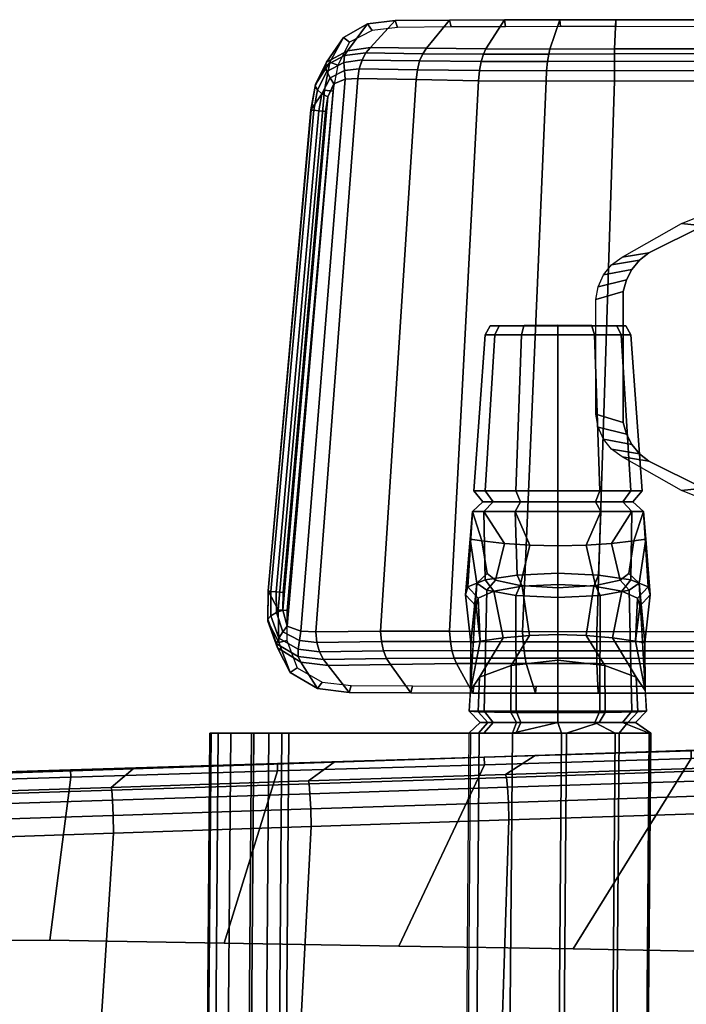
# Model space of a CAD drawing. Header units: inches. Extents: x 11 to 683, y -98 to 54.
# Tile 382 of 656: x 562.59 to 566.3, y -55.98 to -50.49. Entities that reach past the tile are written whole.
import ezdxf
from ezdxf.enums import TextEntityAlignment as Align

# ---------------------------------------------------------------- set-up
doc = ezdxf.new("R2010")
doc.units = ezdxf.units.IN
doc.header["$MEASUREMENT"] = 0
for name, color, linetype in [('A-FURN-3-SEAT-ARM', 254, 'Continuous'), ('A-FURN-3-SEAT-ARM-PAD', 251, 'Continuous'), ('A-FURN-3-SEAT-LEVER', 251, 'Continuous'), ('A-FURN-3-SEAT-SEAT-CUSHION', 253, 'Continuous'), ('A-FURN-3-SEAT-SEAT-FRAME', 251, 'Continuous'), ('A-FURN-HAWORTH-ATT', 7, 'Continuous')]:
    doc.layers.add(name, color=color, linetype=linetype)
doc.styles.get("Standard").update_dxf_attribs({"font": 'simplex.shx'})

# ---------------------------------------------------------------- blocks, each defined once
blk = doc.blocks.new('SCT-20-71X1-3D-3')
at = {"layer": 'A-FURN-3-SEAT-ARM'}
for points, invisible_edges in [([(3.9358, -12.3757, 24.9962), (3.6336, -12.5267, 24.9962), (3.6336, -11.0631, 24.9962), (3.9358, -11.2141, 24.9962)], 10), ([(3.9876, -12.3342, 24.9962), (3.9358, -12.3757, 24.9962), (3.9358, -11.2141, 24.9962), (3.9876, -11.2556, 24.9962)], 10), ([(4.0298, -12.2831, 24.9962), (3.9876, -12.3342, 24.9962), (3.9876, -11.2556, 24.9962), (4.0298, -11.3067, 24.9962)], 10), ([(4.0607, -12.2244, 24.9962), (4.0298, -12.2831, 24.9962), (4.0298, -11.3067, 24.9962), (4.0607, -11.3654, 24.9962)], 10), ([(4.079, -12.1607, 24.9962), (4.0607, -12.2244, 24.9962), (4.0607, -11.3654, 24.9962), (4.079, -11.4291, 24.9962)], 2)]:
    blk.add_3dface(points, dxfattribs=dict(at, invisible_edges=invisible_edges))
blk.add_3dface([(4.2305, -12.1146, 25.3047), (4.079, -12.1607, 24.9962), (4.079, -11.4291, 24.9962), (4.2305, -11.4752, 25.3047)], dxfattribs=at)
at = {"layer": 'A-FURN-3-SEAT-ARM-PAD'}
for points in [[(4.2253, -10.0867, 26.0429), (4.2173, -9.9212, 25.3767), (-3.5325, -9.9214, 25.3773), (-3.2311, -10.0839, 26.0353)], [(-3.5324, -9.9601, 25.3308), (-3.5325, -9.9214, 25.3773), (4.2173, -9.9212, 25.3767), (4.2169, -9.9599, 25.3303)], [(5.744, -13.2814, 25.1127), (5.6963, -13.2773, 25.0827), (5.954, -10.3817, 25.0732), (6.0007, -10.3857, 25.1031)], [(6.0007, -10.3857, 25.1031), (6.0578, -10.4913, 25.4368), (5.8195, -13.1717, 25.4588), (5.744, -13.2814, 25.1127)], [(-3.0055, -13.5129, 26.0287), (-3.2854, -13.674, 25.3787), (4.1202, -13.675, 25.3781), (4.1262, -13.5118, 26.0382)], [(4.1202, -13.6365, 25.3308), (4.1202, -13.675, 25.3781), (-3.2854, -13.674, 25.3787), (-3.2854, -13.6356, 25.3308)]]:
    blk.add_3dface(points, dxfattribs=at)
at = {"layer": 'A-FURN-3-SEAT-ARM-PAD', "invisible_edges": 4}
blk.add_3dface([(4.1262, -13.3338, 26.1802), (4.2262, -10.2633, 26.1799), (-3.2306, -10.271, 26.1724), (-3.0047, -13.3239, 26.1725)], dxfattribs=at)
at = {"layer": 'A-FURN-3-SEAT-LEVER'}
for points, invisible_edges in [([(5.9812, -9.6988, 14.5685), (5.942, -9.6988, 14.8202), (4.4226, -9.6988, 14.8329), (4.9297, -9.6988, 14.4438)], 1), ([(5.9812, -9.6988, 14.5685), (6.0528, -9.6988, 14.7996), (5.942, -9.6988, 14.8202)], 9), ([(5.9812, -9.6988, 14.5685), (6.1374, -9.6988, 14.534), (6.1497, -9.6988, 14.742), (6.0528, -9.6988, 14.7996)], 10), ([(6.1374, -9.6988, 14.534), (6.2658, -9.6988, 14.4275), (6.3753, -9.6988, 14.5417), (6.1497, -9.6988, 14.742)], 10), ([(6.2658, -9.6988, 14.4275), (6.3352, -9.6988, 14.4265), (6.3815, -9.6988, 14.4998), (6.3753, -9.6988, 14.5417)], 8)]:
    blk.add_3dface(points, dxfattribs=dict(at, invisible_edges=invisible_edges))
for points in [[(4.0095, -10.2107, 13.8622), (3.957, -10.2022, 14.1641), (3.9552, -9.9366, 14.3686), (4.0095, -10.2107, 13.8622)], [(3.9552, -9.9366, 14.3686), (3.957, -10.2022, 14.1641), (3.9896, -10.5342, 14.2854), (3.9552, -9.9366, 14.3686)], [(4.9294, -9.9366, 14.3686), (4.9276, -10.2022, 14.1641), (4.8751, -10.2107, 13.8622)], [(4.895, -10.5342, 14.2854), (4.9276, -10.2022, 14.1641), (4.9294, -9.9366, 14.3686)], [(3.957, -10.2022, 14.1641), (3.9274, -10.4685, 12.9396), (3.9524, -10.7791, 12.9393), (3.9896, -10.5342, 14.2854)], [(3.9274, -10.4685, 12.9396), (3.957, -10.2022, 14.1641), (4.0095, -10.2107, 13.8622), (3.9863, -10.4065, 12.9251)], [(4.8751, -10.2107, 13.8622), (4.9276, -10.2022, 14.1641), (4.9572, -10.4685, 12.9396), (4.8983, -10.4065, 12.9251)], [(4.9322, -10.7791, 12.9393), (4.9572, -10.4685, 12.9396), (4.9276, -10.2022, 14.1641), (4.895, -10.5342, 14.2854)], [(4.0095, -10.2107, 13.8622), (3.998, -10.4513, 12.7111), (3.9863, -10.4065, 12.9251), (4.0095, -10.2107, 13.8622)], [(4.8983, -10.4065, 12.9251), (4.8866, -10.4513, 12.7111), (4.8751, -10.2107, 13.8622)], [(3.998, -10.4513, 12.7111), (3.9401, -10.5131, 12.7122), (3.9274, -10.4685, 12.9396), (3.9863, -10.4065, 12.9251)], [(4.9572, -10.4685, 12.9396), (4.9445, -10.5131, 12.7122), (4.8866, -10.4513, 12.7111), (4.8983, -10.4065, 12.9251)], [(3.9401, -10.5131, 12.7122), (3.9657, -10.9344, 12.8075), (3.9524, -10.7791, 12.9393), (3.9274, -10.4685, 12.9396)], [(4.9322, -10.7791, 12.9393), (4.9189, -10.9344, 12.8075), (4.9445, -10.5131, 12.7122), (4.9572, -10.4685, 12.9396)], [(4.0189, -10.7703, 13.2533), (4.048, -10.588, 14.2866), (3.9896, -10.5342, 14.2854), (3.9524, -10.7791, 12.9393)], [(4.895, -10.5342, 14.2854), (4.8366, -10.588, 14.2866), (4.8657, -10.7703, 13.2533), (4.9322, -10.7791, 12.9393)], [(3.9524, -10.7791, 12.9393), (3.9657, -10.9344, 12.8075), (4.0189, -10.7703, 13.2533), (3.9524, -10.7791, 12.9393)], [(4.8657, -10.7703, 13.2533), (4.9189, -10.9344, 12.8075), (4.9322, -10.7791, 12.9393)]]:
    blk.add_3dface(points, dxfattribs=at)
at = {"layer": 'A-FURN-HAWORTH-ATT', "flags": 1}
for tag, p in [('HAWMC', (0, 0)), ('HAWMC', (0, 0)), ('HAWPN', (0, -0.1667)), ('HAWPN', (0, -0.1667))]:
    blk.add_attdef(tag, text='', height=0.1, dxfattribs=at).set_placement(p, align=Align.TOP_CENTER)
at = {"layer": 'A-FURN-3-SEAT-ARM'}
mesh = blk.add_polymesh((2, 5), dxfattribs=at)
for k, corner in enumerate([(3.9358, -11.2141, 24.9962), (3.6336, -11.0631, 24.9962), (3.3157, -10.9487, 24.9962), (2.9866, -10.8725, 24.9962), (2.6507, -10.8357, 24.9962), (4.0843, -11.238, 25.3047), (3.753, -11.0505, 25.3047), (3.3991, -10.9103, 25.3047), (3.0292, -10.8204, 25.3047), (2.6505, -10.7823, 25.3047)]):
    mesh.set_mesh_vertex(divmod(k, 5), corner)
mesh = blk.add_polymesh((2, 5), dxfattribs=at)
for k, corner in enumerate([(4.079, -11.4291, 24.9962), (4.0607, -11.3654, 24.9962), (4.0298, -11.3067, 24.9962), (3.9876, -11.2556, 24.9962), (3.9358, -11.2141, 24.9962), (4.2305, -11.4752, 25.3047), (4.2189, -11.4034, 25.3047), (4.1891, -11.337, 25.3047), (4.1432, -11.2806, 25.3047), (4.0843, -11.238, 25.3047)]):
    mesh.set_mesh_vertex(divmod(k, 5), corner)
mesh = blk.add_polymesh((2, 5), dxfattribs=at)
for k, corner in enumerate([(3.9358, -12.3757, 24.9962), (3.9876, -12.3342, 24.9962), (4.0298, -12.2831, 24.9962), (4.0607, -12.2244, 24.9962), (4.079, -12.1607, 24.9962), (4.0843, -12.3518, 25.3047), (4.1432, -12.3092, 25.3047), (4.1891, -12.2527, 25.3047), (4.2189, -12.1864, 25.3047), (4.2305, -12.1146, 25.3047)]):
    mesh.set_mesh_vertex(divmod(k, 5), corner)
mesh = blk.add_polymesh((2, 5), dxfattribs=at)
for k, corner in enumerate([(2.6507, -12.7541, 24.9962), (2.9866, -12.7172, 24.9962), (3.3157, -12.6411, 24.9962), (3.6336, -12.5267, 24.9962), (3.9358, -12.3757, 24.9962), (2.6505, -12.8075, 25.3047), (3.0292, -12.7694, 25.3047), (3.3991, -12.6794, 25.3047), (3.753, -12.5393, 25.3047), (4.0843, -12.3518, 25.3047)]):
    mesh.set_mesh_vertex(divmod(k, 5), corner)
at = {"layer": 'A-FURN-3-SEAT-ARM-PAD'}
mesh = blk.add_polymesh((2, 5), dxfattribs=at)
for k, corner in enumerate([(5.5944, -9.9628, 25.1567), (5.2535, -9.9612, 25.2258), (4.9104, -9.9604, 25.2823), (4.5644, -9.96, 25.3164), (4.2169, -9.9599, 25.3303), (5.605, -9.9252, 25.2046), (5.2615, -9.923, 25.2732), (4.9158, -9.9218, 25.3291), (4.5673, -9.9214, 25.3625), (4.2173, -9.9212, 25.3767)]):
    mesh.set_mesh_vertex(divmod(k, 5), corner)
mesh = blk.add_polymesh((2, 5), dxfattribs=at)
for k, corner in enumerate([(5.605, -9.9252, 25.2046), (5.2615, -9.923, 25.2732), (4.9158, -9.9218, 25.3291), (4.5673, -9.9214, 25.3625), (4.2173, -9.9212, 25.3767), (5.7236, -10.0749, 25.6548), (5.3756, -10.081, 25.8383), (5.007, -10.0855, 25.9736), (4.6186, -10.0869, 26.032), (4.2253, -10.0867, 26.0429)]):
    mesh.set_mesh_vertex(divmod(k, 5), corner)
mesh = blk.add_polymesh((2, 5), dxfattribs=at)
for k, corner in enumerate([(5.954, -10.3817, 25.0732), (5.9539, -10.2143, 25.0759), (5.8962, -10.0613, 25.0907), (5.7568, -9.982, 25.1217), (5.5944, -9.9628, 25.1567), (6.0007, -10.3857, 25.1031), (5.9983, -10.2026, 25.109), (5.9345, -10.036, 25.1302), (5.7828, -9.9468, 25.1664), (5.605, -9.9252, 25.2046)]):
    mesh.set_mesh_vertex(divmod(k, 5), corner)
mesh = blk.add_polymesh((2, 5), dxfattribs=at)
for k, corner in enumerate([(6.0007, -10.3857, 25.1031), (5.9983, -10.2026, 25.109), (5.9345, -10.036, 25.1302), (5.7828, -9.9468, 25.1664), (5.605, -9.9252, 25.2046), (6.0578, -10.4913, 25.4368), (6.0594, -10.3226, 25.4579), (6.0053, -10.1739, 25.5126), (5.8747, -10.0942, 25.5793), (5.7236, -10.0749, 25.6548)]):
    mesh.set_mesh_vertex(divmod(k, 5), corner)
mesh = blk.add_polymesh((2, 5), dxfattribs=at)
for k, corner in enumerate([(4.2262, -10.2633, 26.1799), (4.226, -10.2062, 26.165), (4.2258, -10.1561, 26.1358), (4.2256, -10.1156, 26.0944), (4.2253, -10.0867, 26.0429), (-3.2306, -10.271, 26.1724), (-3.2308, -10.2109, 26.1592), (-3.2309, -10.1577, 26.1309), (-3.231, -10.1143, 26.0889), (-3.2311, -10.0839, 26.0353)]):
    mesh.set_mesh_vertex(divmod(k, 5), corner)
mesh = blk.add_polymesh((5, 5), dxfattribs=at)
for k, corner in enumerate([(5.7919, -10.2621, 25.7578), (5.7851, -10.204, 25.7497), (5.7709, -10.1518, 25.729), (5.7494, -10.1087, 25.6957), (5.7236, -10.0749, 25.6548), (5.4307, -10.2666, 25.9577), (5.4253, -10.2087, 25.9468), (5.4142, -10.1567, 25.9209), (5.397, -10.114, 25.8826), (5.3756, -10.081, 25.8383), (5.046, -10.2671, 26.106), (5.0418, -10.2095, 26.0925), (5.033, -10.1585, 26.0633), (5.0207, -10.1168, 26.0217), (5.007, -10.0855, 25.9736), (4.6389, -10.2652, 26.1694), (4.6363, -10.2079, 26.1547), (4.6308, -10.1575, 26.1248), (4.6242, -10.1166, 26.0827), (4.6186, -10.0869, 26.032), (4.2262, -10.2633, 26.1799), (4.226, -10.2062, 26.165), (4.2258, -10.1561, 26.1358), (4.2256, -10.1156, 26.0944), (4.2253, -10.0867, 26.0429)]):
    mesh.set_mesh_vertex(divmod(k, 5), corner)
mesh = blk.add_polymesh((5, 5), dxfattribs=at)
for k, corner in enumerate([(5.9741, -10.4814, 25.6339), (6.0126, -10.4853, 25.5934), (6.0419, -10.4885, 25.546), (6.0567, -10.4905, 25.4929), (6.0578, -10.4913, 25.4368), (5.9761, -10.3835, 25.637), (6.0112, -10.3715, 25.602), (6.0417, -10.3522, 25.56), (6.0589, -10.3334, 25.5111), (6.0594, -10.3226, 25.4579), (5.9521, -10.2941, 25.6565), (5.975, -10.2621, 25.6331), (5.9982, -10.2267, 25.6012), (6.0105, -10.1953, 25.5601), (6.0053, -10.1739, 25.5126), (5.8753, -10.2657, 25.7064), (5.8824, -10.215, 25.6917), (5.8901, -10.1662, 25.6636), (5.8894, -10.125, 25.624), (5.8747, -10.0942, 25.5793), (5.7919, -10.2621, 25.7578), (5.7851, -10.204, 25.7497), (5.7709, -10.1518, 25.729), (5.7494, -10.1087, 25.6957), (5.7236, -10.0749, 25.6548)]):
    mesh.set_mesh_vertex(divmod(k, 5), corner)
mesh = blk.add_polymesh((2, 5), dxfattribs=at)
for k, corner in enumerate([(4.1262, -13.3338, 26.1802), (4.5082, -13.3329, 26.1758), (4.8846, -13.335, 26.1152), (5.2323, -13.341, 25.9596), (5.558, -13.3475, 25.7601), (4.2262, -10.2633, 26.1799), (4.6389, -10.2652, 26.1694), (5.046, -10.2671, 26.106), (5.4307, -10.2666, 25.9577), (5.7919, -10.2621, 25.7578)]):
    mesh.set_mesh_vertex(divmod(k, 5), corner)
mesh = blk.add_polymesh((2, 5), dxfattribs=at)
for k, corner in enumerate([(5.558, -13.3475, 25.7601), (5.6272, -13.3436, 25.7153), (5.6919, -13.3179, 25.674), (5.724, -13.2453, 25.6568), (5.737, -13.1639, 25.6529), (5.7919, -10.2621, 25.7578), (5.8753, -10.2657, 25.7064), (5.9521, -10.2941, 25.6565), (5.9761, -10.3835, 25.637), (5.9741, -10.4814, 25.6339)]):
    mesh.set_mesh_vertex(divmod(k, 5), corner)
mesh = blk.add_polymesh((2, 5), dxfattribs=at)
for k, corner in enumerate([(5.737, -13.1639, 25.6529), (5.7757, -13.1675, 25.6135), (5.8031, -13.17, 25.5665), (5.8181, -13.1715, 25.5141), (5.8195, -13.1717, 25.4588), (5.9741, -10.4814, 25.6339), (6.0126, -10.4853, 25.5934), (6.0419, -10.4885, 25.546), (6.0567, -10.4905, 25.4929), (6.0578, -10.4913, 25.4368)]):
    mesh.set_mesh_vertex(divmod(k, 5), corner)
mesh = blk.add_polymesh((2, 5), dxfattribs=at)
for k, corner in enumerate([(5.3486, -13.6708, 25.2137), (5.5033, -13.6515, 25.1758), (5.6381, -13.5762, 25.1409), (5.7143, -13.439, 25.1199), (5.744, -13.2814, 25.1127), (5.4861, -13.5203, 25.6565), (5.6155, -13.5019, 25.5893), (5.7315, -13.4375, 25.5289), (5.7943, -13.3145, 25.4817), (5.8195, -13.1717, 25.4588)]):
    mesh.set_mesh_vertex(divmod(k, 5), corner)
mesh = blk.add_polymesh((5, 5), dxfattribs=at)
for k, corner in enumerate([(5.8195, -13.1717, 25.4588), (5.8181, -13.1715, 25.5141), (5.8031, -13.17, 25.5665), (5.7757, -13.1675, 25.6135), (5.737, -13.1639, 25.6529), (5.7943, -13.3145, 25.4817), (5.7954, -13.3041, 25.5339), (5.782, -13.2844, 25.5813), (5.7572, -13.2624, 25.6226), (5.724, -13.2453, 25.6568), (5.7315, -13.4375, 25.5289), (5.7387, -13.418, 25.5759), (5.7301, -13.3871, 25.6164), (5.7123, -13.3515, 25.6494), (5.6919, -13.3179, 25.674), (5.6155, -13.5019, 25.5893), (5.632, -13.4751, 25.6328), (5.6353, -13.437, 25.6702), (5.6316, -13.3918, 25.6986), (5.6272, -13.3436, 25.7153), (5.4861, -13.5203, 25.6565), (5.5126, -13.4906, 25.6962), (5.534, -13.4504, 25.7275), (5.5494, -13.402, 25.7491), (5.558, -13.3475, 25.7601)]):
    mesh.set_mesh_vertex(divmod(k, 5), corner)
mesh = blk.add_polymesh((2, 5), dxfattribs=at)
for k, corner in enumerate([(5.3362, -13.6323, 25.1654), (5.4771, -13.6141, 25.1308), (5.6033, -13.5496, 25.1006), (5.6693, -13.421, 25.0867), (5.6963, -13.2773, 25.0827), (5.3486, -13.6708, 25.2137), (5.5033, -13.6515, 25.1758), (5.6381, -13.5762, 25.1409), (5.7143, -13.439, 25.1199), (5.744, -13.2814, 25.1127)]):
    mesh.set_mesh_vertex(divmod(k, 5), corner)
mesh = blk.add_polymesh((2, 5), dxfattribs=at)
for k, corner in enumerate([(-3.0047, -13.3239, 26.1725), (-3.005, -13.3864, 26.1619), (-3.0053, -13.4425, 26.1322), (-3.0055, -13.4862, 26.0862), (-3.0055, -13.5129, 26.0287), (4.1262, -13.3338, 26.1802), (4.1262, -13.392, 26.1644), (4.1262, -13.4429, 26.1344), (4.1262, -13.4838, 26.0916), (4.1262, -13.5118, 26.0382)]):
    mesh.set_mesh_vertex(divmod(k, 5), corner)
mesh = blk.add_polymesh((5, 5), dxfattribs=at)
for k, corner in enumerate([(5.4861, -13.5203, 25.6565), (5.5121, -13.4895, 25.6953), (5.5341, -13.4501, 25.7277), (5.5494, -13.4018, 25.7492), (5.558, -13.3475, 25.7601), (5.1742, -13.516, 25.8382), (5.1957, -13.4855, 25.8811), (5.2134, -13.4453, 25.9192), (5.2254, -13.3961, 25.9461), (5.2323, -13.341, 25.9596), (4.8433, -13.5126, 25.9801), (4.8571, -13.4828, 26.0281), (4.87, -13.4419, 26.0699), (4.8795, -13.3915, 26.0999), (4.8846, -13.335, 26.1152), (4.4872, -13.5116, 26.0349), (4.4928, -13.4829, 26.0868), (4.4996, -13.4417, 26.1296), (4.5054, -13.3907, 26.16), (4.5082, -13.3329, 26.1758), (4.1262, -13.5118, 26.0382), (4.1262, -13.4838, 26.0916), (4.1262, -13.4429, 26.1344), (4.1262, -13.392, 26.1644), (4.1262, -13.3338, 26.1802)]):
    mesh.set_mesh_vertex(divmod(k, 5), corner)
mesh = blk.add_polymesh((2, 5), dxfattribs=at)
for k, corner in enumerate([(4.1202, -13.675, 25.3781), (4.4312, -13.6749, 25.3717), (4.7408, -13.6745, 25.3445), (5.046, -13.6732, 25.2861), (5.3486, -13.6708, 25.2137), (4.1262, -13.5118, 26.0382), (4.4872, -13.5116, 26.0349), (4.8433, -13.5126, 25.9801), (5.1742, -13.516, 25.8382), (5.4861, -13.5203, 25.6565)]):
    mesh.set_mesh_vertex(divmod(k, 5), corner)
mesh = blk.add_polymesh((2, 5), dxfattribs=at)
for k, corner in enumerate([(4.1202, -13.6365, 25.3308), (4.4282, -13.6365, 25.3248), (4.735, -13.6359, 25.2992), (5.037, -13.6344, 25.2388), (5.3362, -13.6323, 25.1654), (4.1202, -13.675, 25.3781), (4.4312, -13.6749, 25.3717), (4.7408, -13.6745, 25.3445), (5.046, -13.6732, 25.2861), (5.3486, -13.6708, 25.2137)]):
    mesh.set_mesh_vertex(divmod(k, 5), corner)
at = {"layer": 'A-FURN-3-SEAT-LEVER'}
mesh = blk.add_polymesh((2, 3), dxfattribs=at)
for k, corner in enumerate([(4.9361, -9.6992, 14.3847), (4.8814, -9.6964, 14.1087), (4.6961, -9.6988, 13.8954), (4.9552, -7.3016, 14.4035), (4.9004, -7.2988, 14.1274), (4.7151, -7.3012, 13.9142)]):
    mesh.set_mesh_vertex(divmod(k, 3), corner)
mesh = blk.add_polymesh((2, 7), dxfattribs=at)
for k, corner in enumerate([(4.4417, -7.3012, 14.8517), (4.1423, -7.3012, 14.76), (3.9527, -7.3012, 14.5108), (3.944, -7.3012, 14.1979), (4.1196, -7.3012, 13.9386), (4.4134, -7.3012, 13.8305), (4.7151, -7.3012, 13.9142), (4.4226, -9.6988, 14.8329), (4.1233, -9.6988, 14.7412), (3.9336, -9.6988, 14.4921), (3.925, -9.6988, 14.1791), (4.1005, -9.6988, 13.9199), (4.3944, -9.6988, 13.8118), (4.6961, -9.6988, 13.8954)]):
    mesh.set_mesh_vertex(divmod(k, 7), corner)
mesh = blk.add_polymesh((2, 11), dxfattribs=at)
for k, corner in enumerate([(4.9487, -7.3012, 14.4625), (6.0003, -7.3012, 14.5873), (6.1564, -7.3012, 14.5528), (6.2848, -7.3012, 14.4462), (6.3542, -7.3012, 14.4453), (6.4006, -7.3012, 14.5185), (6.3944, -7.3012, 14.5604), (6.1687, -7.3012, 14.7608), (6.0718, -7.3012, 14.8184), (5.961, -7.3012, 14.839), (4.4417, -7.3012, 14.8517), (4.9297, -9.6988, 14.4438), (5.9812, -9.6988, 14.5685), (6.1374, -9.6988, 14.534), (6.2658, -9.6988, 14.4275), (6.3352, -9.6988, 14.4265), (6.3815, -9.6988, 14.4998), (6.3753, -9.6988, 14.5417), (6.1497, -9.6988, 14.742), (6.0528, -9.6988, 14.7996), (5.942, -9.6988, 14.8202), (4.4226, -9.6988, 14.8329)]):
    mesh.set_mesh_vertex(divmod(k, 11), corner)
mesh = blk.add_polymesh((2, 4), dxfattribs=at)
for k, corner in enumerate([(4.0098, -9.7579, 14.3734), (4.0815, -9.7579, 14.573), (4.2362, -9.7579, 14.7183), (4.4423, -9.7579, 14.7737), (3.925, -9.6988, 14.1791), (3.9336, -9.6988, 14.4921), (4.1233, -9.6988, 14.7412), (4.4226, -9.6988, 14.8329)]):
    mesh.set_mesh_vertex(divmod(k, 4), corner)
mesh = blk.add_polymesh((2, 4), dxfattribs=at)
for k, corner in enumerate([(3.925, -9.6988, 14.1791), (4.1005, -9.6988, 13.9199), (4.3944, -9.6988, 13.8118), (4.6961, -9.6988, 13.8954), (4.0098, -9.7579, 14.3734), (4.0525, -9.7579, 14.1378), (4.2121, -9.7579, 13.9589), (4.4423, -9.7579, 13.8898)]):
    mesh.set_mesh_vertex(divmod(k, 4), corner)
mesh = blk.add_polymesh((2, 4), dxfattribs=at)
for k, corner in enumerate([(4.4423, -9.7579, 14.7737), (4.6484, -9.7579, 14.7183), (4.8031, -9.7579, 14.573), (4.8748, -9.7579, 14.3734), (4.4226, -9.6988, 14.8329), (4.6756, -9.6994, 14.7732), (4.8537, -9.6999, 14.6112), (4.9361, -9.6992, 14.3847)]):
    mesh.set_mesh_vertex(divmod(k, 4), corner)
mesh = blk.add_polymesh((2, 4), dxfattribs=at)
for k, corner in enumerate([(4.6961, -9.6988, 13.8954), (4.6961, -9.6988, 13.8954), (4.8868, -9.6964, 14.1148), (4.9361, -9.6992, 14.3847), (4.4423, -9.7579, 13.8898), (4.6725, -9.7579, 13.9589), (4.8321, -9.7579, 14.1378), (4.8748, -9.7579, 14.3734)]):
    mesh.set_mesh_vertex(divmod(k, 4), corner)
mesh = blk.add_polymesh((2, 4), dxfattribs=at)
for k, corner in enumerate([(3.9485, -9.8205, 14.3847), (4.0309, -9.8212, 14.6112), (4.209, -9.8207, 14.7732), (4.4423, -9.8202, 14.8327), (4.0098, -9.7579, 14.3734), (4.0815, -9.7579, 14.573), (4.2362, -9.7579, 14.7183), (4.4423, -9.7579, 14.7737)]):
    mesh.set_mesh_vertex(divmod(k, 4), corner)
mesh = blk.add_polymesh((2, 4), dxfattribs=at)
for k, corner in enumerate([(4.0098, -9.7579, 14.3734), (4.0525, -9.7579, 14.1378), (4.2121, -9.7579, 13.9589), (4.4423, -9.7579, 13.8898), (3.9485, -9.8205, 14.3847), (3.9978, -9.8177, 14.1148), (4.1797, -9.8139, 13.9103), (4.4423, -9.8116, 13.831)]):
    mesh.set_mesh_vertex(divmod(k, 4), corner)
mesh = blk.add_polymesh((2, 4), dxfattribs=at)
for k, corner in enumerate([(4.4423, -9.8202, 14.8327), (4.6756, -9.8207, 14.7732), (4.8537, -9.8212, 14.6112), (4.9361, -9.8205, 14.3847), (4.4423, -9.7579, 14.7737), (4.6484, -9.7579, 14.7183), (4.8031, -9.7579, 14.573), (4.8748, -9.7579, 14.3734)]):
    mesh.set_mesh_vertex(divmod(k, 4), corner)
mesh = blk.add_polymesh((2, 4), dxfattribs=at)
for k, corner in enumerate([(4.4423, -9.7579, 13.8898), (4.6725, -9.7579, 13.9589), (4.8321, -9.7579, 14.1378), (4.8748, -9.7579, 14.3734), (4.4423, -9.8116, 13.831), (4.7049, -9.8139, 13.9103), (4.8868, -9.8177, 14.1148), (4.9361, -9.8205, 14.3847)]):
    mesh.set_mesh_vertex(divmod(k, 4), corner)
mesh = blk.add_polymesh((2, 4), dxfattribs=at)
for k, corner in enumerate([(4.4423, -10.1041, 13.8082), (4.1811, -10.0754, 13.8943), (4.0058, -10.011, 14.0996), (3.9552, -9.9366, 14.3686), (4.4423, -9.8116, 13.831), (4.1797, -9.8139, 13.9103), (3.9978, -9.8177, 14.1148), (3.9485, -9.8205, 14.3847)]):
    mesh.set_mesh_vertex(divmod(k, 4), corner)
mesh = blk.add_polymesh((2, 4), dxfattribs=at)
for k, corner in enumerate([(3.9896, -10.5342, 14.2854), (4.046, -10.4955, 14.5264), (4.207, -10.4662, 14.7138), (4.4423, -10.454, 14.7911), (3.9485, -9.8205, 14.3847), (4.0309, -9.8212, 14.6112), (4.209, -9.8207, 14.7732), (4.4423, -9.8202, 14.8327)]):
    mesh.set_mesh_vertex(divmod(k, 4), corner)
mesh = blk.add_polymesh((2, 4), dxfattribs=at)
for k, corner in enumerate([(4.9294, -9.9366, 14.3686), (4.8788, -10.011, 14.0996), (4.7035, -10.0754, 13.8943), (4.4423, -10.1041, 13.8082), (4.9361, -9.8205, 14.3847), (4.8868, -9.8177, 14.1148), (4.7049, -9.8139, 13.9103), (4.4423, -9.8116, 13.831)]):
    mesh.set_mesh_vertex(divmod(k, 4), corner)
mesh = blk.add_polymesh((2, 4), dxfattribs=at)
for k, corner in enumerate([(4.4423, -10.454, 14.7911), (4.6777, -10.4662, 14.7138), (4.8386, -10.4955, 14.5264), (4.895, -10.5342, 14.2854), (4.4423, -9.8202, 14.8327), (4.6756, -9.8207, 14.7732), (4.8537, -9.8212, 14.6112), (4.9361, -9.8205, 14.3847)]):
    mesh.set_mesh_vertex(divmod(k, 4), corner)
mesh = blk.add_polymesh((2, 4), dxfattribs=at)
for k, corner in enumerate([(4.4423, -10.2481, 13.6833), (4.2847, -10.243, 13.7077), (4.1379, -10.2302, 13.769), (4.0095, -10.2107, 13.8622), (4.4423, -10.1041, 13.8082), (4.1811, -10.0754, 13.8943), (4.0058, -10.011, 14.0996), (3.9552, -9.9366, 14.3686)]):
    mesh.set_mesh_vertex(divmod(k, 4), corner)
mesh = blk.add_polymesh((2, 4), dxfattribs=at)
for k, corner in enumerate([(4.8751, -10.2107, 13.8622), (4.7467, -10.2302, 13.769), (4.6, -10.243, 13.7077), (4.4423, -10.2481, 13.6833), (4.9294, -9.9366, 14.3686), (4.8788, -10.011, 14.0996), (4.7035, -10.0754, 13.8943), (4.4423, -10.1041, 13.8082)]):
    mesh.set_mesh_vertex(divmod(k, 4), corner)
mesh = blk.add_polymesh((2, 4), dxfattribs=at)
for k, corner in enumerate([(4.4423, -10.527, 12.3486), (4.2426, -10.5165, 12.3991), (4.0854, -10.4895, 12.5281), (3.998, -10.4513, 12.7111), (4.4423, -10.2481, 13.6833), (4.2847, -10.243, 13.7077), (4.1379, -10.2302, 13.769), (4.0095, -10.2107, 13.8622)]):
    mesh.set_mesh_vertex(divmod(k, 4), corner)
mesh = blk.add_polymesh((2, 4), dxfattribs=at)
for k, corner in enumerate([(4.8866, -10.4513, 12.7111), (4.7992, -10.4895, 12.5281), (4.642, -10.5165, 12.3991), (4.4423, -10.527, 12.3486), (4.8751, -10.2107, 13.8622), (4.7467, -10.2302, 13.769), (4.6, -10.243, 13.7077), (4.4423, -10.2481, 13.6833)]):
    mesh.set_mesh_vertex(divmod(k, 4), corner)
mesh = blk.add_polymesh((2, 4), dxfattribs=at)
for k, corner in enumerate([(4.4423, -10.5892, 12.3018), (4.2154, -10.5792, 12.3556), (4.0364, -10.5519, 12.5028), (3.9401, -10.5131, 12.7122), (4.4423, -10.527, 12.3486), (4.2426, -10.5165, 12.3991), (4.0854, -10.4895, 12.5281), (3.998, -10.4513, 12.7111)]):
    mesh.set_mesh_vertex(divmod(k, 4), corner)
mesh = blk.add_polymesh((2, 4), dxfattribs=at)
for k, corner in enumerate([(4.0479, -10.5887, 14.2827), (4.0946, -10.5506, 14.4989), (4.2323, -10.5202, 14.6713), (4.4423, -10.5076, 14.7425), (3.9896, -10.5342, 14.2854), (4.046, -10.4955, 14.5264), (4.207, -10.4662, 14.7138), (4.4423, -10.454, 14.7911)]):
    mesh.set_mesh_vertex(divmod(k, 4), corner)
mesh = blk.add_polymesh((2, 4), dxfattribs=at)
for k, corner in enumerate([(4.9445, -10.5131, 12.7122), (4.8482, -10.5519, 12.5028), (4.6692, -10.5792, 12.3556), (4.4423, -10.5892, 12.3018), (4.8866, -10.4513, 12.7111), (4.7992, -10.4895, 12.5281), (4.642, -10.5165, 12.3991), (4.4423, -10.527, 12.3486)]):
    mesh.set_mesh_vertex(divmod(k, 4), corner)
mesh = blk.add_polymesh((2, 4), dxfattribs=at)
for k, corner in enumerate([(4.4423, -10.5076, 14.7425), (4.6523, -10.5202, 14.6713), (4.79, -10.5506, 14.4989), (4.8367, -10.5887, 14.2827), (4.4423, -10.454, 14.7911), (4.6777, -10.4662, 14.7138), (4.8386, -10.4955, 14.5264), (4.895, -10.5342, 14.2854)]):
    mesh.set_mesh_vertex(divmod(k, 4), corner)
mesh = blk.add_polymesh((2, 4), dxfattribs=at)
for k, corner in enumerate([(4.4423, -10.9344, 12.331), (4.204, -10.9344, 12.3948), (4.0296, -10.9344, 12.5692), (3.9657, -10.9344, 12.8075), (4.4423, -10.5892, 12.3018), (4.2154, -10.5792, 12.3556), (4.0364, -10.5519, 12.5028), (3.9401, -10.5131, 12.7122)]):
    mesh.set_mesh_vertex(divmod(k, 4), corner)
mesh = blk.add_polymesh((2, 4), dxfattribs=at)
for k, corner in enumerate([(4.0189, -10.7703, 13.2533), (4.1437, -10.755, 13.3402), (4.2856, -10.7452, 13.3959), (4.4423, -10.7413, 13.4179), (4.0479, -10.5887, 14.2827), (4.0946, -10.5506, 14.4989), (4.2323, -10.5202, 14.6713), (4.4423, -10.5076, 14.7425)]):
    mesh.set_mesh_vertex(divmod(k, 4), corner)
mesh = blk.add_polymesh((2, 4), dxfattribs=at)
for k, corner in enumerate([(4.4423, -10.7413, 13.4179), (4.599, -10.7452, 13.3959), (4.7409, -10.755, 13.3402), (4.8657, -10.7703, 13.2533), (4.4423, -10.5076, 14.7425), (4.6523, -10.5202, 14.6713), (4.79, -10.5506, 14.4989), (4.8367, -10.5887, 14.2827)]):
    mesh.set_mesh_vertex(divmod(k, 4), corner)
mesh = blk.add_polymesh((2, 4), dxfattribs=at)
for k, corner in enumerate([(4.9189, -10.9344, 12.8075), (4.855, -10.9344, 12.5692), (4.6806, -10.9344, 12.3948), (4.4423, -10.9344, 12.331), (4.9445, -10.5131, 12.7122), (4.8482, -10.5519, 12.5028), (4.6692, -10.5792, 12.3556), (4.4423, -10.5892, 12.3018)]):
    mesh.set_mesh_vertex(divmod(k, 4), corner)
mesh = blk.add_polymesh((2, 4), dxfattribs=at)
for k, corner in enumerate([(3.9657, -10.9344, 12.8075), (4.0296, -10.9344, 13.0458), (4.204, -10.9344, 13.2202), (4.4423, -10.9344, 13.2841), (4.0189, -10.7703, 13.2533), (4.1437, -10.755, 13.3402), (4.2856, -10.7452, 13.3959), (4.4423, -10.7413, 13.4179)]):
    mesh.set_mesh_vertex(divmod(k, 4), corner)
mesh = blk.add_polymesh((2, 4), dxfattribs=at)
for k, corner in enumerate([(4.4423, -10.9344, 13.2841), (4.6806, -10.9344, 13.2202), (4.855, -10.9344, 13.0458), (4.9189, -10.9344, 12.8075), (4.4423, -10.7413, 13.4179), (4.599, -10.7452, 13.3959), (4.7409, -10.755, 13.3402), (4.8657, -10.7703, 13.2533)]):
    mesh.set_mesh_vertex(divmod(k, 4), corner)
mesh = blk.add_polymesh((13, 6), dxfattribs=at)
for k, corner in enumerate([(4.4423, -11.9721, 12.8075), (4.4423, -11.9694, 13.1857), (4.4423, -11.919, 13.2139), (4.4423, -11.0493, 13.2765), (4.4423, -10.9878, 13.2253), (4.4423, -10.9344, 13.2841), (4.4423, -11.9721, 12.8075), (4.2532, -11.9694, 13.135), (4.2391, -11.919, 13.1594), (4.2078, -11.0493, 13.2137), (4.2334, -10.9878, 13.1693), (4.204, -10.9344, 13.2202), (4.4423, -11.9721, 12.8075), (4.1148, -11.9694, 12.9966), (4.0904, -11.919, 13.0107), (4.0362, -11.0493, 13.042), (4.0805, -10.9878, 13.0164), (4.0296, -10.9344, 13.0458), (4.4423, -11.9721, 12.8075), (4.0641, -11.9694, 12.8075), (4.0359, -11.919, 12.8075), (3.9733, -11.0493, 12.8075), (4.0245, -10.9878, 12.8075), (3.9657, -10.9344, 12.8075), (4.4423, -11.9721, 12.8075), (4.1148, -11.9694, 12.6184), (4.0904, -11.919, 12.6043), (4.0362, -11.0493, 12.573), (4.0805, -10.9878, 12.5986), (4.0296, -10.9344, 12.5692), (4.4423, -11.9721, 12.8075), (4.2532, -11.9694, 12.48), (4.2391, -11.919, 12.4556), (4.2078, -11.0493, 12.4014), (4.2334, -10.9878, 12.4457), (4.204, -10.9344, 12.3948), (4.4423, -11.9721, 12.8075), (4.4423, -11.9694, 12.4293), (4.4423, -11.919, 12.4011), (4.4423, -11.0493, 12.3386), (4.4423, -10.9878, 12.3897), (4.4423, -10.9344, 12.331), (4.4423, -11.9721, 12.8075), (4.6314, -11.9694, 12.48), (4.6455, -11.919, 12.4556), (4.6768, -11.0493, 12.4014), (4.6512, -10.9878, 12.4457), (4.6806, -10.9344, 12.3948), (4.4423, -11.9721, 12.8075), (4.7698, -11.9694, 12.6184), (4.7942, -11.919, 12.6043), (4.8484, -11.0493, 12.573), (4.8041, -10.9878, 12.5986), (4.855, -10.9344, 12.5692), (4.4423, -11.9721, 12.8075), (4.8205, -11.9694, 12.8075), (4.8487, -11.919, 12.8075), (4.9113, -11.0493, 12.8075), (4.8601, -10.9878, 12.8075), (4.9189, -10.9344, 12.8075), (4.4423, -11.9721, 12.8075), (4.7698, -11.9694, 12.9966), (4.7942, -11.919, 13.0107), (4.8484, -11.0493, 13.042), (4.8041, -10.9878, 13.0164), (4.855, -10.9344, 13.0458), (4.4423, -11.9721, 12.8075), (4.6314, -11.9694, 13.135), (4.6455, -11.919, 13.1594), (4.6768, -11.0493, 13.2137), (4.6512, -10.9878, 13.1693), (4.6806, -10.9344, 13.2202), (4.4423, -11.9721, 12.8075), (4.4423, -11.9694, 13.1857), (4.4423, -11.919, 13.2139), (4.4423, -11.0493, 13.2765), (4.4423, -10.9878, 13.2253), (4.4423, -10.9344, 13.2841)]):
    mesh.set_mesh_vertex(divmod(k, 6), corner)
at = {"layer": 'A-FURN-3-SEAT-SEAT-CUSHION'}
mesh = blk.add_polymesh((2, 93), dxfattribs=at)
for k, corner in enumerate([(7.9309, -9.4627, 18.4719), (8.1297, -9.4567, 18.4719), (8.3286, -9.4515, 18.4726), (8.5255, -9.4477, 18.4513), (8.6921, -9.4496, 18.3478), (8.8104, -9.4531, 18.1883), (8.9232, -9.452, 18.0245), (9.1302, -9.4452, 17.7238), (9.3372, -9.4383, 17.4232), (9.49, -9.4092, 17.2014), (9.6257, -9.2862, 17.0041), (9.712, -9.0643, 16.8788), (9.7455, -8.8, 16.8302), (9.8179, -7.7048, 16.725), (9.8785, -6.6075, 16.6371), (9.9287, -5.5085, 16.5642), (9.9692, -4.4082, 16.5054), (9.9997, -3.307, 16.461), (10.0182, -2.2049, 16.4342), (10.0299, -1.1025, 16.4172), (10.0358, -0.0018, 16.4087), (10.0301, 1.1014, 16.4172), (10.0185, 2.2037, 16.4342), (10.0001, 3.3058, 16.461), (9.9697, 4.4071, 16.5054), (9.9293, 5.5074, 16.5642), (9.8793, 6.6063, 16.6371), (9.8188, 7.7037, 16.725), (9.7465, 8.7989, 16.8302), (9.7131, 9.0632, 16.8788), (9.6268, 9.2851, 17.0041), (9.4911, 9.4081, 17.2014), (9.3383, 9.4373, 17.4232), (9.1313, 9.4441, 17.7238), (8.9243, 9.451, 18.0245), (8.8115, 9.4521, 18.1883), (8.6932, 9.4486, 18.3478), (8.5266, 9.4467, 18.4513), (8.3297, 9.4506, 18.4726), (8.1308, 9.4558, 18.4719), (7.932, 9.4618, 18.4719), (6.8113, 9.499, 18.4719), (5.6905, 9.5362, 18.4719), (4.5698, 9.5734, 18.4719), (3.4491, 9.6106, 18.4719), (2.3284, 9.6478, 18.4719), (1.2077, 9.6849, 18.4719), (0.0869, 9.7221, 18.4719), (-1.0338, 9.7593, 18.4719), (-2.1545, 9.7965, 18.4719), (-3.2752, 9.8337, 18.4719), (-4.396, 9.8709, 18.4719), (-5.5167, 9.9081, 18.4719), (-5.759, 9.9068, 18.4711), (-5.9969, 9.8647, 18.4603), (-6.2138, 9.7629, 18.4312), (-6.3918, 9.6072, 18.3842), (-6.516, 9.4082, 18.3271), (-6.6054, 9.1905, 18.2697), (-6.9491, 8.0923, 17.9976), (-7.248, 6.979, 17.7337), (-7.4944, 5.8474, 17.4951), (-7.6899, 4.699, 17.2919), (-7.8324, 3.5357, 17.1347), (-7.9304, 2.3627, 17.0226), (-7.9834, 1.1831, 16.9599), (-8.003, 0.0005, 16.9366), (-7.9836, -1.1821, 16.9599), (-7.9306, -2.3617, 17.0226), (-7.8328, -3.5347, 17.1347), (-7.6905, -4.698, 17.2919), (-7.4951, -5.8464, 17.4951), (-7.2488, -6.9781, 17.7337), (-6.9501, -8.0914, 17.9976), (-6.6064, -9.1897, 18.2697), (-6.5171, -9.4074, 18.3271), (-6.3929, -9.6064, 18.3842), (-6.2149, -9.7621, 18.4312), (-5.9981, -9.864, 18.4603), (-5.7602, -9.9061, 18.4711), (-5.5178, -9.9074, 18.4719), (-4.3971, -9.8703, 18.4719), (-3.2764, -9.8332, 18.4719), (-2.1557, -9.7962, 18.4719), (-1.0349, -9.7591, 18.4719), (0.0858, -9.7221, 18.4719), (1.2065, -9.685, 18.4719), (2.3273, -9.648, 18.4719), (3.448, -9.6109, 18.4719), (4.5687, -9.5739, 18.4719), (5.6894, -9.5368, 18.4719), (6.8102, -9.4998, 18.4719), (7.9309, -9.4627, 18.4719), (8.0303, -9.3604, 19.6382), (8.3879, -9.3513, 19.6189), (8.7382, -9.3485, 19.5475), (9.0555, -9.3536, 19.3834), (9.3082, -9.3638, 19.1318), (9.4843, -9.3741, 18.8211), (9.6068, -9.3799, 18.4846), (9.734, -9.3838, 18.0615), (9.8611, -9.3878, 17.6384), (9.9385, -9.3651, 17.383), (10.0074, -9.246, 17.1555), (10.0496, -9.0248, 17.014), (10.0653, -8.7628, 16.9609), (10.0987, -7.6711, 16.8531), (10.1284, -6.5782, 16.758), (10.1539, -5.4841, 16.6767), (10.1722, -4.3881, 16.6208), (10.1879, -3.2918, 16.5727), (10.1982, -2.1948, 16.5417), (10.2035, -1.0974, 16.5266), (10.2079, 0.0006, 16.5146), (10.2037, 1.0963, 16.5266), (10.1985, 2.1936, 16.5417), (10.1883, 3.2907, 16.5727), (10.1727, 4.387, 16.6208), (10.1546, 5.4829, 16.6767), (10.1292, 6.5771, 16.758), (10.0996, 7.67, 16.8531), (10.0664, 8.7617, 16.9609), (10.0506, 9.0237, 17.014), (10.0084, 9.2448, 17.1555), (9.9396, 9.364, 17.383), (9.8622, 9.3867, 17.6384), (9.7351, 9.3827, 18.0615), (9.6079, 9.3788, 18.4846), (9.4854, 9.373, 18.8211), (9.3093, 9.3627, 19.1318), (9.0566, 9.3525, 19.3834), (8.7393, 9.3475, 19.5475), (8.389, 9.3504, 19.6189), (8.0314, 9.3595, 19.6382), (6.9329, 9.3951, 19.648), (5.8343, 9.4309, 19.6556), (4.7358, 9.4668, 19.6621), (3.6372, 9.5029, 19.6665), (2.5387, 9.5391, 19.6691), (1.4401, 9.5754, 19.6708), (0.3416, 9.6117, 19.6724), (-0.757, 9.648, 19.6744), (-1.8555, 9.6842, 19.6771), (-2.9541, 9.7207, 19.6764), (-4.0523, 9.7588, 19.657), (-5.146, 9.8029, 19.5646), (-5.3834, 9.8056, 19.518), (-5.6164, 9.7753, 19.4626), (-5.8362, 9.6972, 19.4016), (-6.0211, 9.5548, 19.3431), (-6.1593, 9.3645, 19.2913), (-6.2558, 9.1474, 19.2466), (-6.6392, 8.0547, 19.0374), (-6.9686, 6.942, 18.8423), (-7.2482, 5.8149, 18.6525), (-7.4735, 4.6747, 18.4687), (-7.6428, 3.519, 18.3275), (-7.7553, 2.3512, 18.2385), (-7.82, 1.1773, 18.1881), (-7.8428, 0.0005, 18.1702), (-7.8201, -1.1764, 18.1881), (-7.7556, -2.3502, 18.2385), (-7.6432, -3.5181, 18.3275), (-7.4741, -4.6738, 18.4687), (-7.2489, -5.814, 18.6525), (-6.9694, -6.9412, 18.8423), (-6.6401, -8.0539, 19.0374), (-6.2568, -9.1467, 19.2466), (-6.1604, -9.3637, 19.2913), (-6.0222, -9.5541, 19.3431), (-5.8373, -9.6965, 19.4016), (-5.6175, -9.7746, 19.4626), (-5.3845, -9.805, 19.518), (-5.1472, -9.8023, 19.5646), (-4.0535, -9.7583, 19.657), (-2.9552, -9.7203, 19.6764), (-1.8567, -9.6839, 19.6771), (-0.7581, -9.6478, 19.6744), (0.3404, -9.6117, 19.6724), (1.439, -9.5755, 19.6708), (2.5376, -9.5393, 19.6691), (3.6361, -9.5032, 19.6665), (4.7347, -9.4673, 19.6621), (5.8332, -9.4315, 19.6556), (6.9318, -9.3958, 19.648), (8.0303, -9.3604, 19.6382)]):
    mesh.set_mesh_vertex(divmod(k, 93), corner)
mesh = blk.add_polymesh((9, 9), dxfattribs=at)
for k, corner in enumerate([(9.7586, 0.0005, 18.682), (9.4206, 0.0005, 19.0602), (8.985, 0.0005, 19.3202), (8.4969, 0.0005, 19.4605), (7.9912, 0.0005, 19.5178), (6.8465, 0.0005, 19.5655), (5.7008, 0.0005, 19.5711), (4.5555, 0.0005, 19.5434), (3.4108, 0.0005, 19.4936), (9.754, -1.1473, 18.6938), (9.418, -1.1455, 19.0707), (8.9858, -1.1439, 19.3305), (8.5016, -1.143, 19.4707), (8.0002, -1.1431, 19.5276), (6.8561, -1.1455, 19.5743), (5.7089, -1.1493, 19.5802), (4.5602, -1.1543, 19.5537), (3.4109, -1.1602, 19.5059), (9.7409, -2.2895, 18.7362), (9.4129, -2.2857, 19.1069), (8.9922, -2.2826, 19.3634), (8.5205, -2.2814, 19.5013), (8.0309, -2.2824, 19.5561), (6.8898, -2.2891, 19.6003), (5.7422, -2.2977, 19.6076), (4.5904, -2.3077, 19.5856), (3.4358, -2.3187, 19.5438), (9.7191, -3.4288, 18.8071), (9.4036, -3.4231, 19.1686), (9.0004, -3.4189, 19.4202), (8.5472, -3.418, 19.5544), (8.0747, -3.4205, 19.6063), (6.9384, -3.4329, 19.6471), (5.7918, -3.4467, 19.6572), (4.6379, -3.4615, 19.6422), (3.4788, -3.477, 19.6101), (9.6902, -4.5657, 18.8987), (9.3896, -4.5583, 19.2506), (9.0069, -4.5532, 19.4976), (8.5753, -4.553, 19.6283), (8.1226, -4.5574, 19.6772), (6.9922, -4.576, 19.7142), (5.848, -4.5952, 19.7277), (4.6935, -4.6147, 19.7214), (3.5314, -4.6342, 19.7011), (9.6527, -5.7019, 18.9992), (9.3635, -5.6928, 19.3431), (8.9978, -5.687, 19.5868), (8.585, -5.6875, 19.7151), (8.1511, -5.694, 19.7614), (7.0275, -5.7187, 19.7945), (5.8882, -5.7433, 19.8107), (4.7368, -5.7673, 19.8119), (3.5765, -5.7907, 19.8021), (9.6085, -6.8403, 19.0817), (9.3203, -6.8295, 19.4198), (8.9606, -6.8226, 19.662), (8.5574, -6.8235, 19.7893), (8.1371, -6.8316, 19.8337), (7.0213, -6.8619, 19.8627), (5.8917, -6.8915, 19.8795), (4.7511, -6.92, 19.8847), (3.6024, -6.9475, 19.8807), (9.5578, -7.9787, 19.1676), (9.2682, -7.9669, 19.4885), (8.9106, -7.9597, 19.7164), (8.5126, -7.9611, 19.8329), (8.1013, -7.9704, 19.8718), (6.9934, -8.0048, 19.8979), (5.8768, -8.0386, 19.9148), (4.7533, -8.0712, 19.9225), (3.6247, -8.1026, 19.922), (9.4866, -9.1079, 19.2897), (9.1913, -9.0972, 19.5722), (8.8294, -9.0913, 19.7629), (8.4294, -9.094, 19.8508), (8.02, -9.1043, 19.878), (6.9187, -9.1408, 19.9036), (5.8173, -9.1778, 19.9225), (4.7157, -9.2144, 19.934), (3.6141, -9.2504, 19.9386)]):
    mesh.set_mesh_vertex(divmod(k, 9), corner)
mesh = blk.add_polymesh((9, 5), dxfattribs=at)
for k, corner in enumerate([(9.3082, -9.3638, 19.1318), (9.3793, -9.3486, 19.1855), (9.4409, -9.2928, 19.24), (9.4797, -9.207, 19.279), (9.4866, -9.1079, 19.2897), (9.0555, -9.3536, 19.3834), (9.1055, -9.3381, 19.4522), (9.1527, -9.2821, 19.517), (9.1844, -9.1963, 19.5613), (9.1913, -9.0972, 19.5722), (8.7382, -9.3485, 19.5475), (8.7669, -9.3327, 19.6306), (8.7988, -9.2764, 19.7045), (8.8228, -9.1904, 19.7524), (8.8294, -9.0913, 19.7629), (8.3879, -9.3513, 19.6189), (8.3978, -9.3354, 19.7125), (8.4126, -9.279, 19.7918), (8.4254, -9.1931, 19.8413), (8.4294, -9.094, 19.8508), (8.0303, -9.3604, 19.6382), (8.0277, -9.3445, 19.7362), (8.0247, -9.2886, 19.8181), (8.022, -9.2031, 19.8686), (8.02, -9.1043, 19.878), (6.9318, -9.3958, 19.648), (6.9285, -9.3801, 19.7484), (6.9246, -9.3245, 19.8359), (6.921, -9.2394, 19.8918), (6.9187, -9.1408, 19.9036), (5.8332, -9.4315, 19.6556), (5.8291, -9.4159, 19.7578), (5.8242, -9.3607, 19.8492), (5.8198, -9.2761, 19.909), (5.8173, -9.1778, 19.9225), (4.7347, -9.4673, 19.6621), (4.7294, -9.4517, 19.765), (4.7235, -9.3967, 19.8582), (4.7185, -9.3124, 19.9199), (4.7157, -9.2144, 19.934), (3.6361, -9.5032, 19.6665), (3.6295, -9.4876, 19.7692), (3.6226, -9.4325, 19.8627), (3.617, -9.3483, 19.9246), (3.6141, -9.2504, 19.9386)]):
    mesh.set_mesh_vertex(divmod(k, 5), corner)
at = {"layer": 'A-FURN-3-SEAT-SEAT-FRAME'}
mesh = blk.add_polymesh((9, 5), dxfattribs=at)
for k, corner in enumerate([(-3.2764, -9.8332, 18.4719), (-3.216, -9.8187, 18.2168), (-3.2177, -9.7739, 18.1302), (-1.4766, -8.3492, 17.0283), (-1.4766, -8.3492, 17.0283), (-2.1557, -9.7962, 18.4719), (-2.0633, -9.7814, 18.2173), (-2.065, -9.7375, 18.1316), (-0.5045, -8.3816, 17.0696), (-0.5045, -8.3816, 17.0696), (-1.0349, -9.7591, 18.4719), (-0.9106, -9.7444, 18.2184), (-0.9122, -9.7012, 18.1331), (0.4676, -8.4132, 17.1109), (0.4676, -8.4132, 17.1109), (0.0858, -9.7221, 18.4719), (0.2422, -9.7078, 18.2201), (0.2406, -9.6651, 18.1354), (1.4399, -8.4367, 17.1521), (1.4399, -8.4367, 17.1521), (1.2065, -9.685, 18.4719), (1.3949, -9.6714, 18.2224), (1.3934, -9.6293, 18.1383), (2.4123, -8.4595, 17.1933), (2.4123, -8.4595, 17.1933), (2.3273, -9.648, 18.4719), (2.5477, -9.6354, 18.2251), (2.5461, -9.5932, 18.1408), (3.3847, -8.4776, 17.2343), (3.3847, -8.4776, 17.2343), (3.448, -9.6109, 18.4719), (3.7004, -9.5996, 18.2283), (3.6989, -9.5575, 18.1438), (4.3572, -8.4954, 17.2754), (4.3572, -8.4954, 17.2754), (4.5687, -9.5739, 18.4719), (4.8532, -9.564, 18.2317), (4.8517, -9.5221, 18.1474), (5.3296, -8.5115, 17.3165), (5.3296, -8.5115, 17.3165), (5.6894, -9.5368, 18.4719), (6.0059, -9.5288, 18.2354), (6.0045, -9.4872, 18.1513), (6.3021, -8.5275, 17.3576), (6.3021, -8.5275, 17.3576)]):
    mesh.set_mesh_vertex(divmod(k, 5), corner)
mesh = blk.add_polymesh((9, 5), dxfattribs=at)
for k, corner in enumerate([(5.6894, -9.5368, 18.4719), (6.0059, -9.5288, 18.2354), (6.0045, -9.4872, 18.1513), (6.3021, -8.5275, 17.3576), (6.3021, -8.5275, 17.3576), (6.8102, -9.4998, 18.4719), (7.1587, -9.4938, 18.2392), (7.1573, -9.4518, 18.1548), (7.2746, -8.5448, 17.3988), (7.2746, -8.5448, 17.3988), (7.9309, -9.4627, 18.4719), (8.3115, -9.4589, 18.243), (8.3101, -9.417, 18.1588), (8.2474, -8.5386, 17.4249), (8.2474, -8.5386, 17.4249), (8.1297, -9.4567, 18.4719), (8.3875, -9.4565, 18.2399), (8.3739, -9.4154, 18.1567), (8.3023, -8.5397, 17.4259), (8.3023, -8.5397, 17.4259), (8.3286, -9.4515, 18.4726), (8.4625, -9.4539, 18.2299), (8.4371, -9.4136, 18.1498), (8.3571, -8.541, 17.4225), (8.3571, -8.541, 17.4225), (8.5255, -9.4477, 18.4513), (8.5354, -9.4514, 18.209), (8.4992, -9.4112, 18.1349), (8.4109, -8.5423, 17.4122), (8.4109, -8.5423, 17.4122), (8.6921, -9.4496, 18.3478), (8.6032, -9.4496, 18.1757), (8.5546, -9.4077, 18.1035), (8.4624, -8.5428, 17.3935), (8.4624, -8.5428, 17.3935), (8.8104, -9.4531, 18.1883), (8.6629, -9.4485, 18.1288), (8.604, -9.4034, 18.0642), (8.5102, -8.5415, 17.3667), (8.5102, -8.5415, 17.3667), (8.9232, -9.452, 18.0245), (8.7168, -9.4476, 18.0751), (8.6476, -9.3983, 18.0179), (8.5535, -8.5378, 17.3332), (8.5535, -8.5378, 17.3332)]):
    mesh.set_mesh_vertex(divmod(k, 5), corner)

msp = doc.modelspace()

# ---------------------------------------------------------------- block references
at = {"rotation": 180}
msp.add_blockref('SCT-20-71X1-3D-3', (570.0305, -64.1681), dxfattribs=at)

doc.saveas('drawing.dxf')
